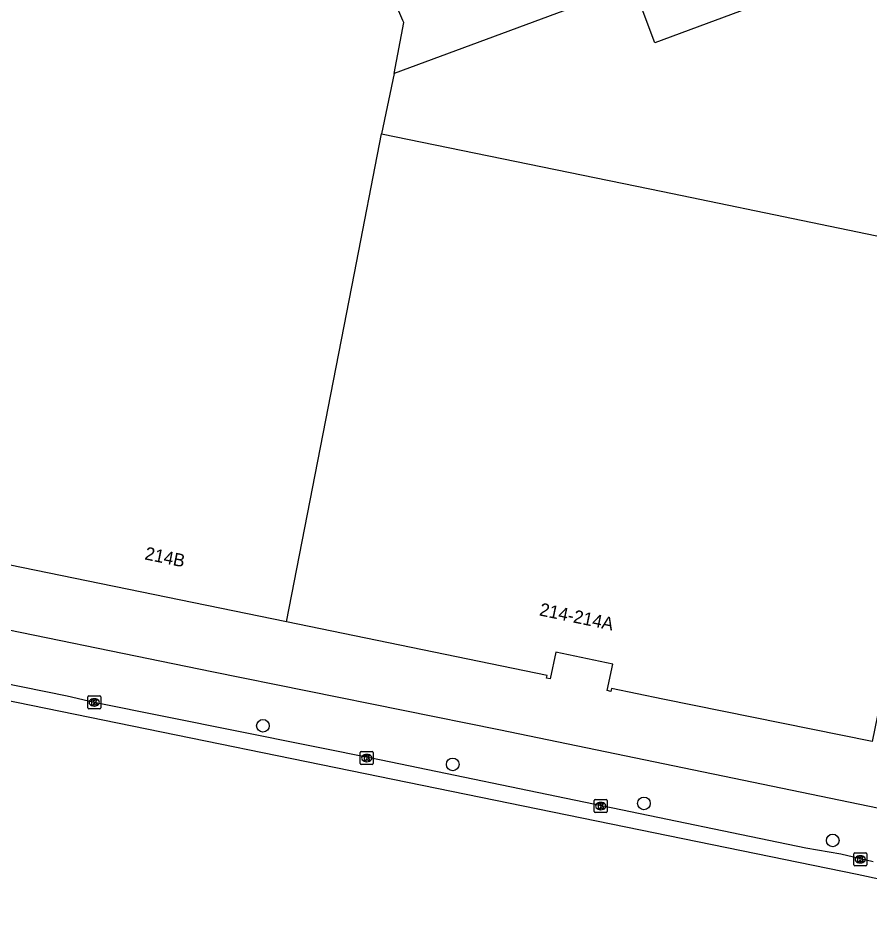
# Model space of a CAD drawing. Extents: x 158087 to 159494, y 382905 to 383981.
# Drawn here: x 158950.2 to 159016, y 382949.9 to 383019.7 of the extents above; entities that cross this region are included whole.
import ezdxf

# ---------------------------------------------------------------- set-up
doc = ezdxf.new("R2010")
doc.units = 0
for name, color, linetype in [('IMGEO_Boom', 7, 'Continuous'), ('IMGEO_Kolk', 7, 'Continuous'), ('IMGEO_Pand', 7, 'Continuous'), ('IMGEO_Pand_nummerreeks', 7, 'Continuous'), ('IMGEO_Rijbaan_lokaal_gesloten', 7, 'Continuous'), ('IMGEO_Voetpad_open', 7, 'Continuous')]:
    doc.layers.add(name, color=color, linetype=linetype)

msp = doc.modelspace()

# ---------------------------------------------------------------- linework, layer by layer
at = {"layer": 'IMGEO_Boom'}
for centre in [(158969.086, 382965.003), (158983.762, 382962.026), (158998.549, 382959.004), (159013.151, 382956.14)]:
    msp.add_circle(centre, 0.489, dxfattribs=at)
at = {"layer": 'IMGEO_Kolk'}
for p, q in [((158955.544, 382966.385), (158955.544, 382967.237)), ((158955.619, 382967.311), (158956.471, 382967.311)), ((158956.032, 382967.091), (158956.057, 382967.091)), ((158956.545, 382967.237), (158956.545, 382966.385)), ((158956.471, 382966.311), (158955.619, 382966.311)), ((158956.055, 382966.531), (158956.03, 382966.531)), ((158976.619, 382962.085), (158976.619, 382962.937)), ((158976.694, 382963.011), (158977.546, 382963.011)), ((158977.107, 382962.791), (158977.132, 382962.791)), ((158977.62, 382962.937), (158977.62, 382962.085)), ((158977.13, 382962.231), (158977.105, 382962.231)), ((158977.546, 382962.011), (158976.694, 382962.011)), ((158994.785, 382959.298), (158995.637, 382959.298)), ((158994.71, 382958.372), (158994.71, 382959.224)), ((158995.198, 382959.078), (158995.223, 382959.078)), ((158995.711, 382959.224), (158995.711, 382958.372)), ((158995.637, 382958.298), (158994.785, 382958.298)), ((158995.221, 382958.518), (158995.196, 382958.518)), ((159014.777, 382954.257), (159014.777, 382955.109)), ((159014.852, 382955.183), (159015.704, 382955.183)), ((159015.778, 382955.109), (159015.778, 382954.257)), ((159015.288, 382954.403), (159015.263, 382954.403)), ((159015.265, 382954.963), (159015.29, 382954.963)), ((159015.704, 382954.183), (159014.852, 382954.183))]:
    msp.add_line(p, q, dxfattribs=at)
for points in [[(158955.544, 382966.385), (158955.544, 382967.237)], [(158955.619, 382967.311), (158956.471, 382967.311)], [(158955.865, 382967.011), (158955.988, 382967.011), (158955.988, 382966.86), (158956.118, 382967.011), (158956.282, 382967.011), (158956.136, 382966.86), (158956.289, 382966.611), (158956.137, 382966.611), (158956.052, 382966.775), (158955.988, 382966.708), (158955.988, 382966.611), (158955.865, 382966.611), (158955.865, 382967.011)], [(158956.545, 382967.237), (158956.545, 382966.385)], [(158956.471, 382966.311), (158955.619, 382966.311)], [(158976.619, 382962.085), (158976.619, 382962.937)], [(158976.694, 382963.011), (158977.546, 382963.011)], [(158977.62, 382962.937), (158977.62, 382962.085)], [(158976.94, 382962.711), (158977.063, 382962.711), (158977.063, 382962.56), (158977.193, 382962.711), (158977.357, 382962.711), (158977.211, 382962.56), (158977.364, 382962.311), (158977.212, 382962.311), (158977.127, 382962.475), (158977.063, 382962.408), (158977.063, 382962.311), (158976.94, 382962.311), (158976.94, 382962.711)], [(158977.546, 382962.011), (158976.694, 382962.011)], [(158994.785, 382959.298), (158995.637, 382959.298)], [(158994.71, 382958.372), (158994.71, 382959.224)], [(158995.031, 382958.998), (158995.154, 382958.998), (158995.154, 382958.847), (158995.284, 382958.998), (158995.448, 382958.998), (158995.302, 382958.847), (158995.455, 382958.598), (158995.303, 382958.598), (158995.218, 382958.762), (158995.154, 382958.695), (158995.154, 382958.598), (158995.031, 382958.598), (158995.031, 382958.998)], [(158995.711, 382959.224), (158995.711, 382958.372)], [(158995.637, 382958.298), (158994.785, 382958.298)], [(159014.777, 382954.257), (159014.777, 382955.109)], [(159014.852, 382955.183), (159015.704, 382955.183)], [(159015.778, 382955.109), (159015.778, 382954.257)], [(159015.098, 382954.883), (159015.221, 382954.883), (159015.221, 382954.732), (159015.351, 382954.883), (159015.515, 382954.883), (159015.369, 382954.732), (159015.522, 382954.483), (159015.37, 382954.483), (159015.285, 382954.647), (159015.221, 382954.58), (159015.221, 382954.483), (159015.098, 382954.483), (159015.098, 382954.883)], [(159015.704, 382954.183), (159014.852, 382954.183)]]:
    msp.add_lwpolyline(points, dxfattribs=at)
for centre, start, end in [((158955.621, 382967.235), 91.55205, 178.44795), ((158955.621, 382967.235), 91.55205, 178.44795), ((158956.469, 382967.235), 1.55205, 88.44795), ((158956.469, 382967.235), 1.55205, 88.44795), ((158955.621, 382966.387), 181.55205, 268.44795), ((158955.621, 382966.387), 181.55205, 268.44795), ((158956.469, 382966.387), 271.55205, 358.44795), ((158956.469, 382966.387), 271.55205, 358.44795), ((158976.696, 382962.935), 91.55205, 178.44795), ((158976.696, 382962.935), 91.55205, 178.44795), ((158977.544, 382962.935), 1.55205, 88.44795), ((158977.544, 382962.935), 1.55205, 88.44795), ((158976.696, 382962.087), 181.55205, 268.44795), ((158976.696, 382962.087), 181.55205, 268.44795), ((158977.544, 382962.087), 271.55205, 358.44795), ((158977.544, 382962.087), 271.55205, 358.44795), ((158994.787, 382959.222), 91.55205, 178.44795), ((158994.787, 382959.222), 91.55205, 178.44795), ((158995.635, 382959.222), 1.55205, 88.44795), ((158995.635, 382959.222), 1.55205, 88.44795), ((158994.787, 382958.374), 181.55205, 268.44795), ((158994.787, 382958.374), 181.55205, 268.44795), ((158995.635, 382958.374), 271.55205, 358.44795), ((158995.635, 382958.374), 271.55205, 358.44795), ((159014.854, 382955.107), 91.55205, 178.44795), ((159014.854, 382955.107), 91.55205, 178.44795), ((159015.702, 382955.107), 1.55205, 88.44795), ((159015.702, 382955.107), 1.55205, 88.44795), ((159014.854, 382954.259), 181.55205, 268.44795), ((159014.854, 382954.259), 181.55205, 268.44795), ((159015.702, 382954.259), 271.55205, 358.44795), ((159015.702, 382954.259), 271.55205, 358.44795)]:
    msp.add_arc(centre, 0.0765, start, end, dxfattribs=at)
for centre, major_axis, ratio, start_param, end_param in [((158956.031, 382966.811), (-0.387, 0.002), 0.722429, 4.712389, 7.853982), ((158956.056, 382966.811), (-0.39, 0.002), 0.717154, 1.570796, 4.712389), ((158977.106, 382962.511), (-0.387, 0.002), 0.722429, 4.712389, 7.853982), ((158977.131, 382962.511), (-0.39, 0.002), 0.717154, 1.570796, 4.712389), ((158995.197, 382958.798), (-0.387, 0.002), 0.722429, 4.712389, 7.853982), ((158995.222, 382958.798), (-0.39, 0.002), 0.717154, 1.570796, 4.712389), ((159015.264, 382954.683), (-0.387, 0.002), 0.722429, 4.712389, 7.853982), ((159015.289, 382954.683), (-0.39, 0.002), 0.717154, 1.570796, 4.712389)]:
    msp.add_ellipse(centre, major_axis=major_axis, ratio=ratio, start_param=start_param, end_param=end_param, dxfattribs=at)
at = {"layer": 'IMGEO_Pand'}
for points in [[(158979.226, 383015.425), (158979.977, 383019.372), (158979.916, 383019.512), (158979.832, 383019.706), (158975.363, 383030.024)], [(159007.077, 383025.716), (159008.724, 383021.275), (158999.382, 383017.81), (158997.721, 383022.286)], [(158997.721, 383022.286), (158979.226, 383015.425)], [(158970.902, 382973.043), (158951.423, 382977.043), (158894.081, 382988.821), (158895.1, 382993.717), (158896.407, 383000), (158899.774, 383016.18)], [(158979.226, 383015.425), (158978.268, 383010.753)], [(158978.268, 383010.753), (159000, 383006.296), (159024.396, 383001.265), (159024.132, 383000), (159018.631, 382973.625), (159018.232, 382973.706), (159016.204, 382963.795), (159000, 382967.065), (158996.042, 382967.878), (158995.998, 382967.664), (158995.714, 382967.723), (158996.141, 382969.779), (158991.735, 382970.694), (158991.308, 382968.638), (158991.024, 382968.697), (158991.066, 382968.901), (158970.902, 382973.043)], [(158970.902, 382973.043), (158976.169, 383000), (158978.268, 383010.753)]]:
    msp.add_lwpolyline(points, dxfattribs=at)
at = {"layer": 'IMGEO_Rijbaan_lokaal_gesloten'}
for points in [[(159016.279, 382954.495), (159013.768, 382955.082), (159011.081, 382955.558), (158978.234, 382962.337), (158956.045, 382966.811), (158953.939, 382967.303), (158917.851, 382974.619), (158915.417, 382975.169), (158803.465, 382998.005)], [(159031.685, 382949.921), (159015.031, 382953.509), (158803.226, 382996.829)]]:
    msp.add_lwpolyline(points, dxfattribs=at)
at = {"layer": 'IMGEO_Voetpad_open'}
msp.add_lwpolyline([(158801.731, 383002.602), (158804.889, 383001.97), (158812.55, 383000.385), (158882.725, 382986.097), (158965.13, 382969.191), (158987.319, 382964.716), (159020.488, 382957.863)], dxfattribs=at)

# ---------------------------------------------------------------- texts
at = {"layer": 'IMGEO_Pand_nummerreeks'}
for s, rotation, p in [('214B', 348.39187, (158959.889, 382977.876)), ('214-214A', 348.26806, (158990.41, 382973.544))]:
    msp.add_text(s, height=1, rotation=rotation, dxfattribs=at).set_placement(p)

doc.saveas('drawing.dxf')
